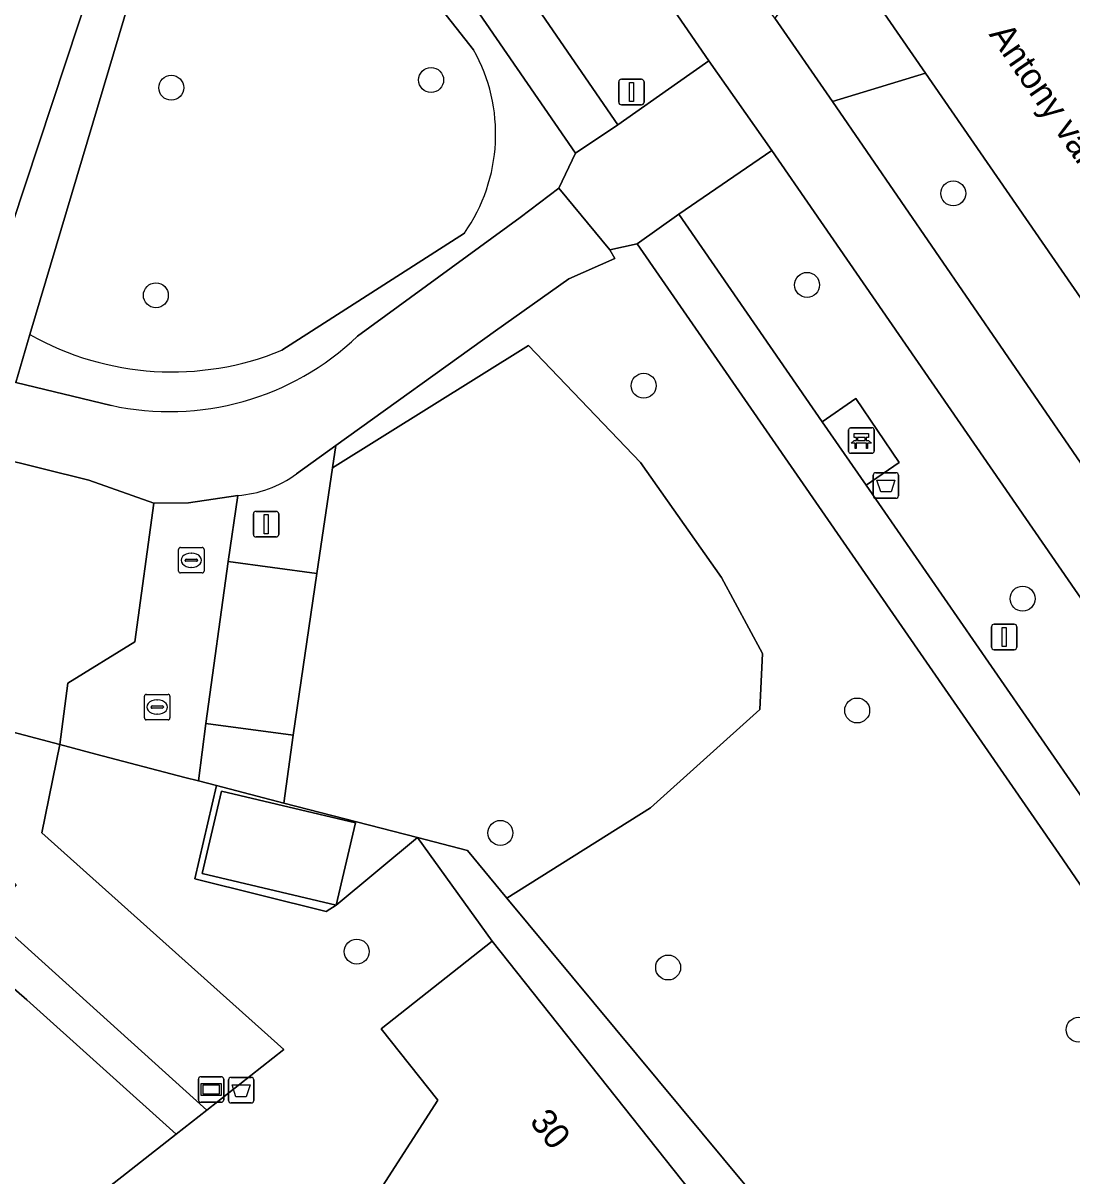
# Model space of a CAD drawing. Extents: x 159888 to 160761, y 384031 to 384750.
# Drawn here: x 160301.24 to 160342.34, y 384175.41 to 384220.6 of the extents above; entities that cross this region are included whole.
import ezdxf

# ---------------------------------------------------------------- set-up
doc = ezdxf.new("R2010")
doc.units = 0
for name, color, linetype in [('IMGEO_Afvalbak', 7, 'Continuous'), ('IMGEO_Bank', 7, 'Continuous'), ('IMGEO_Berm_groen', 7, 'Continuous'), ('IMGEO_Boom', 7, 'Continuous'), ('IMGEO_Fietspad_gesloten', 7, 'Continuous'), ('IMGEO_Groenvoorziening', 7, 'Continuous'), ('IMGEO_Hek', 7, 'Continuous'), ('IMGEO_Informatiebord', 7, 'Continuous'), ('IMGEO_Kolk', 7, 'Continuous'), ('IMGEO_Lichtmast', 7, 'Continuous'), ('IMGEO_Openbare_ruimte_label', 7, 'Continuous'), ('IMGEO_Pand', 7, 'Continuous'), ('IMGEO_Pand_nummerreeks', 7, 'Continuous'), ('IMGEO_Parkeervlak_open', 7, 'Continuous'), ('IMGEO_Rijbaan_lokaal_open', 7, 'Continuous'), ('IMGEO_Voetpad_gesloten', 7, 'Continuous'), ('IMGEO_Voetpad_halfverhard', 7, 'Continuous'), ('IMGEO_Voetpad_open', 7, 'Continuous')]:
    doc.layers.add(name, color=color, linetype=linetype)

msp = doc.modelspace()

# ---------------------------------------------------------------- linework, layer by layer
at = {"layer": 'IMGEO_Afvalbak'}
for p, q in [((160334.552, 384202.077), (160334.552, 384202.877)), ((160334.552, 384202.877), (160334.552, 384202.077)), ((160334.652, 384202.977), (160335.442, 384202.977)), ((160335.442, 384202.977), (160334.652, 384202.977)), ((160335.542, 384202.877), (160335.542, 384202.077)), ((160335.542, 384202.077), (160335.542, 384202.877)), ((160335.442, 384201.977), (160334.652, 384201.977)), ((160334.652, 384201.977), (160335.442, 384201.977)), ((160309.392, 384179.271), (160310.182, 384179.271)), ((160310.182, 384179.271), (160309.392, 384179.271)), ((160309.292, 384178.371), (160309.292, 384179.171)), ((160309.292, 384179.171), (160309.292, 384178.371)), ((160310.282, 384179.171), (160310.282, 384178.371)), ((160310.282, 384178.371), (160310.282, 384179.171)), ((160310.182, 384178.271), (160309.392, 384178.271)), ((160309.392, 384178.271), (160310.182, 384178.271))]:
    msp.add_line(p, q, dxfattribs=at)
for points in [[(160334.695, 384202.691), (160335.399, 384202.691), (160335.25, 384202.221), (160334.844, 384202.221), (160334.695, 384202.691)], [(160309.435, 384178.985), (160310.139, 384178.985), (160309.99, 384178.515), (160309.584, 384178.515), (160309.435, 384178.985)]]:
    msp.add_lwpolyline(points, dxfattribs=at)
for centre, start, end in [((160334.652, 384202.877), 90, 180), ((160334.652, 384202.877), 90, 180), ((160335.442, 384202.877), 0, 90), ((160335.442, 384202.877), 360, 90), ((160334.652, 384202.077), 180, 270), ((160334.652, 384202.077), 180, 270), ((160335.442, 384202.077), 270, 0), ((160335.442, 384202.077), 270, 0), ((160309.392, 384179.171), 90, 180), ((160309.392, 384179.171), 90, 180), ((160310.182, 384179.171), 0, 90), ((160310.182, 384179.171), 360, 90), ((160309.392, 384178.371), 180, 270), ((160309.392, 384178.371), 180, 270), ((160310.182, 384178.371), 270, 0), ((160310.182, 384178.371), 270, 0)]:
    msp.add_arc(centre, 0.1, start, end, dxfattribs=at)
at = {"layer": 'IMGEO_Bank'}
for p, q in [((160333.586, 384203.812), (160333.586, 384204.653)), ((160333.586, 384204.653), (160333.586, 384203.812)), ((160333.661, 384204.737), (160334.502, 384204.737)), ((160334.502, 384204.737), (160333.661, 384204.737)), ((160334.586, 384204.662), (160334.586, 384203.821)), ((160334.586, 384203.821), (160334.586, 384204.662)), ((160334.283, 384204.135), (160333.89, 384204.135)), ((160333.895, 384204.243), (160333.895, 384204.349)), ((160333.939, 384204.349), (160333.939, 384204.243)), ((160334.227, 384204.355), (160333.945, 384204.355)), ((160333.945, 384204.237), (160334.227, 384204.237)), ((160334.233, 384204.243), (160334.233, 384204.349)), ((160334.277, 384204.349), (160334.277, 384204.243)), ((160334.511, 384203.737), (160333.67, 384203.737)), ((160333.67, 384203.737), (160334.511, 384203.737))]:
    msp.add_line(p, q, dxfattribs=at)
for points in [[(160333.833, 384204.135), (160333.691, 384204.135), (160333.803, 384204.237), (160333.889, 384204.237)], [(160333.889, 384204.355), (160333.803, 384204.355), (160333.803, 384204.516), (160334.366, 384204.516), (160334.366, 384204.355), (160334.283, 384204.355)], [(160333.883, 384204.128), (160333.883, 384203.921), (160333.84, 384203.921), (160333.84, 384204.128)], [(160334.283, 384204.237), (160334.366, 384204.237), (160334.478, 384204.135), (160334.339, 384204.135)], [(160334.333, 384204.128), (160334.333, 384203.921), (160334.289, 384203.921), (160334.289, 384204.128)]]:
    msp.add_lwpolyline(points, dxfattribs=at)
for centre, radius, start, end in [((160333.664, 384204.659), 0.0779, 92.4484, 184.2845), ((160333.664, 384204.659), 0.0779, 92.4484, 184.2845), ((160334.508, 384204.659), 0.0779, 2.4484, 94.2845), ((160334.508, 384204.659), 0.0779, 2.4484, 94.2845), ((160333.833, 384204.128), 0.00671, 2.8957, 87.1043), ((160333.89, 384204.128), 0.00671, 92.8957, 177.1043), ((160333.888, 384204.348), 0.00671, 2.8957, 87.1043), ((160333.888, 384204.244), 0.00671, 272.8957, 357.1043), ((160333.945, 384204.348), 0.00671, 92.8957, 177.1043), ((160333.945, 384204.244), 0.00671, 182.8957, 267.1043), ((160334.227, 384204.348), 0.00671, 2.8957, 87.1043), ((160334.227, 384204.244), 0.00671, 272.8957, 357.1043), ((160334.284, 384204.348), 0.00671, 92.8957, 177.1043), ((160334.284, 384204.244), 0.00671, 182.8957, 267.1043), ((160334.282, 384204.128), 0.00671, 2.8957, 87.1043), ((160334.339, 384204.128), 0.00671, 92.8957, 177.1043), ((160333.664, 384203.815), 0.0779, 182.4484, 274.2845), ((160333.664, 384203.815), 0.0779, 182.4484, 274.2845), ((160334.508, 384203.815), 0.0779, 272.4484, 4.2845), ((160334.508, 384203.815), 0.0779, 272.4484, 4.2845)]:
    msp.add_arc(centre, radius, start, end, dxfattribs=at)
at = {"layer": 'IMGEO_Berm_groen'}
for points in [[(160301.925, 384257.178), (160300.682, 384256.338), (160298.331, 384254.75), (160299.41, 384253.179), (160300.709, 384254.051), (160302.408, 384251.61), (160301.105, 384250.714), (160315.208, 384230.198), (160316.479, 384231.06), (160318.21, 384228.593), (160316.915, 384227.715), (160324.548, 384216.611), (160326.88, 384218.258), (160328.105, 384219.124)], [(160345.217, 384206.146), (160336.597, 384218.641), (160334.455, 384217.985), (160332.952, 384217.524), (160358.513, 384180.285), (160359.126, 384180.306), (160359.923, 384180.881), (160361.72, 384182.176), (160357.438, 384188.412), (160353.761, 384193.768), (160351.005, 384197.748)], [(160330.579, 384215.605), (160329.34, 384214.759), (160326.934, 384213.116), (160332.555, 384204.976), (160333.868, 384205.889), (160335.564, 384203.379), (160334.27, 384202.493), (160349.614, 384180.272), (160350.912, 384181.162), (160352.613, 384178.683), (160351.3, 384177.831), (160352.854, 384175.581), (160355.235, 384177.216), (160356.471, 384178.065)]]:
    msp.add_lwpolyline(points, close=True, dxfattribs=at)
at = {"layer": 'IMGEO_Boom'}
for centre in [(160307.049, 384218.067), (160317.23, 384218.372), (160337.687, 384213.928), (160306.446, 384209.931), (160331.96, 384210.341), (160325.558, 384206.386), (160340.402, 384198.039), (160333.922, 384193.656), (160319.946, 384188.858), (160314.317, 384184.205), (160326.517, 384183.58), (160342.6, 384181.141)]:
    msp.add_circle(centre, 0.489, dxfattribs=at)
at = {"layer": 'IMGEO_Fietspad_gesloten'}
for points in [[(160300.173, 384259.725), (160301.925, 384257.178), (160328.105, 384219.124), (160330.579, 384215.605), (160356.471, 384178.065), (160358.061, 384175.74), (160383.338, 384139.04), (160385.76, 384140.807), (160385.525, 384141.156), (160385.517, 384141.168), (160379.582, 384150.01), (160360.492, 384177.637)], [(160360.492, 384177.637), (160360.859, 384178.175), (160361.603, 384178.668), (160363.339, 384179.819), (160361.72, 384182.176), (160359.923, 384180.881), (160359.126, 384180.306), (160358.513, 384180.285), (160332.952, 384217.524), (160330.691, 384220.794), (160330.585, 384220.947), (160304.748, 384258.435)]]:
    msp.add_lwpolyline(points, dxfattribs=at)
at = {"layer": 'IMGEO_Groenvoorziening'}
for points in [[(160301.515, 384208.394), (160308.685, 384232.517), (160309.437, 384235.048), (160275.61, 384284.187), (160274.025, 384281.844), (160271.381, 384278.577), (160255.667, 384223.782), (160255.56, 384217.979), (160263.614, 384215.908), (160272.986, 384251.64), (160283.919, 384248.623), (160276.578, 384212.303), (160300.955, 384206.508)], [(160307.09, 384231.693), (160284.75, 384239.074), (160278.476, 384220.084), (160300.816, 384212.703)], [(160300.816, 384212.703), (160278.476, 384220.084), (160284.75, 384239.074), (160307.09, 384231.693)], [(160306.366, 384201.781), (160303.819, 384202.681), (160272.503, 384210.466), (160268.564, 384211.445), (160267.268, 384208.041), (160267.326, 384205.35), (160269.958, 384200.984), (160286.115, 384196.703), (160297.096, 384193.794), (160297.903, 384193.58), (160298.712, 384193.366), (160302.678, 384192.316), (160302.995, 384194.731), (160305.619, 384196.347)], [(160313.367, 384203.165), (160312.759, 384199.028), (160311.827, 384192.684), (160311.464, 384190.028), (160316.691, 384188.671), (160318.655, 384188.161), (160320.203, 384186.297), (160325.821, 384189.834), (160330.107, 384193.696), (160330.219, 384195.884), (160328.611, 384198.863), (160325.432, 384203.375), (160321.048, 384207.962)], [(160301.985, 384188.857), (160302.678, 384192.316), (160298.712, 384193.366), (160297.903, 384193.58), (160297.083, 384190.28), (160300.973, 384186.816), (160299.938, 384185.659), (160308.437, 384177.986), (160311.461, 384180.361)]]:
    msp.add_lwpolyline(points, close=True, dxfattribs=at)
for points in [[(160309.437, 384235.048), (160308.685, 384232.517), (160318.895, 384219.556)], [(160314.349, 384208.331), (160320.717, 384212.982), (160322.23, 384214.136), (160322.893, 384215.5), (160309.437, 384235.048)], [(160318.895, 384219.556), (160308.685, 384232.517), (160301.515, 384208.394)], [(160318.536, 384212.371), (160311.382, 384207.777)], [(160311.382, 384207.777), (160318.536, 384212.371)], [(160379.114, 384131.705), (160377.405, 384134.588), (160370.126, 384146.885), (160361.208, 384159.738), (160341.819, 384188.043), (160325.298, 384211.947), (160324.232, 384211.719), (160324.433, 384211.38), (160322.632, 384210.572), (160319.754, 384208.536), (160313.496, 384204.041), (160313.367, 384203.165), (160321.048, 384207.962), (160325.432, 384203.375), (160328.611, 384198.863), (160330.219, 384195.884), (160330.107, 384193.696), (160325.821, 384189.834), (160320.203, 384186.297), (160370.292, 384125.992)], [(160301.515, 384208.394), (160300.955, 384206.508), (160304.7, 384205.618)], [(160370.292, 384125.992), (160320.203, 384186.297), (160318.655, 384188.161), (160316.691, 384188.671), (160319.628, 384184.619), (160328.653, 384173.223), (160330.227, 384171.495), (160325.372, 384167.785), (160327.414, 384166.338), (160328.876, 384167.724), (160340.256, 384158.859), (160332.43, 384139.846), (160332.622, 384139.756), (160333.148, 384140.09), (160335.005, 384140.566), (160338.03, 384139.053), (160338.903, 384136.777), (160339.853, 384133.194), (160339.995, 384130.787)], [(160290.341, 384179.591), (160295.996, 384172.524), (160295.244, 384171.896), (160293.714, 384170.618), (160295.871, 384168.118), (160307.246, 384177.051), (160301.391, 384182.317), (160300.158, 384183.369), (160299.803, 384183.751)]]:
    msp.add_lwpolyline(points, dxfattribs=at)
for centre, radius, start, end in [((160313.001, 384216.249), 6.758, 324.9818, 29.2974), ((160313.001, 384216.249), 6.758, 324.9818, 29.2974), ((160307.084, 384218.245), 11.316, 240.5215, 292.3223), ((160307.084, 384218.245), 11.316, 240.5215, 292.3223), ((160306.982, 384216.017), 10.646, 257.6219, 313.7868)]:
    msp.add_arc(centre, radius, start, end, dxfattribs=at)
at = {"layer": 'IMGEO_Hek'}
for points in [[(160308.828, 384190.712), (160311.464, 384190.028), (160316.691, 384188.671)], [(160316.691, 384188.671), (160318.655, 384188.161), (160320.203, 384186.297), (160370.292, 384125.992), (160324.007, 384087.931), (160277.589, 384144.414)]]:
    msp.add_lwpolyline(points, dxfattribs=at)
at = {"layer": 'IMGEO_Informatiebord'}
for p, q in [((160308.215, 384179.298), (160309.005, 384179.298)), ((160309.005, 384179.298), (160308.215, 384179.298)), ((160308.115, 384178.398), (160308.115, 384179.198)), ((160308.115, 384179.198), (160308.115, 384178.398)), ((160309.105, 384179.198), (160309.105, 384178.398)), ((160309.105, 384178.398), (160309.105, 384179.198)), ((160309.005, 384178.298), (160308.215, 384178.298)), ((160308.215, 384178.298), (160309.005, 384178.298))]:
    msp.add_line(p, q, dxfattribs=at)
for points in [[(160308.216, 384179.03), (160309.004, 384179.03), (160309.004, 384178.566), (160308.216, 384178.566), (160308.216, 384179.03)], [(160308.281, 384178.965), (160308.281, 384178.631), (160308.939, 384178.631), (160308.939, 384178.965), (160308.281, 384178.965)]]:
    msp.add_lwpolyline(points, dxfattribs=at)
for centre, start, end in [((160308.215, 384179.198), 90, 180), ((160308.215, 384179.198), 90, 180), ((160309.005, 384179.198), 0, 90), ((160309.005, 384179.198), 360, 90), ((160308.215, 384178.398), 180, 270), ((160308.215, 384178.398), 180, 270), ((160309.005, 384178.398), 270, 0), ((160309.005, 384178.398), 270, 0)]:
    msp.add_arc(centre, 0.1, start, end, dxfattribs=at)
at = {"layer": 'IMGEO_Kolk'}
for p, q in [((160307.411, 384200.046), (160308.263, 384200.046)), ((160307.336, 384199.12), (160307.336, 384199.972)), ((160307.638, 384199.589), (160308.036, 384199.589)), ((160307.824, 384199.826), (160307.849, 384199.826)), ((160308.337, 384199.972), (160308.337, 384199.12)), ((160307.595, 384199.54), (160307.595, 384199.552)), ((160308.033, 384199.503), (160307.635, 384199.503)), ((160307.847, 384199.266), (160307.822, 384199.266)), ((160308.079, 384199.552), (160308.079, 384199.54)), ((160308.263, 384199.046), (160307.411, 384199.046)), ((160305.998, 384193.363), (160305.998, 384194.215)), ((160306.073, 384194.289), (160306.925, 384194.289)), ((160306.999, 384194.215), (160306.999, 384193.363)), ((160306.257, 384193.783), (160306.257, 384193.795)), ((160306.695, 384193.746), (160306.297, 384193.746)), ((160306.3, 384193.832), (160306.698, 384193.832)), ((160306.486, 384194.069), (160306.511, 384194.069)), ((160306.741, 384193.795), (160306.741, 384193.783)), ((160306.925, 384193.289), (160306.073, 384193.289)), ((160306.509, 384193.509), (160306.484, 384193.509))]:
    msp.add_line(p, q, dxfattribs=at)
for points in [[(160307.411, 384200.046), (160308.263, 384200.046)], [(160307.336, 384199.12), (160307.336, 384199.972)], [(160308.337, 384199.972), (160308.337, 384199.12)], [(160308.263, 384199.046), (160307.411, 384199.046)], [(160305.998, 384193.363), (160305.998, 384194.215)], [(160306.073, 384194.289), (160306.925, 384194.289)], [(160306.999, 384194.215), (160306.999, 384193.363)], [(160306.925, 384193.289), (160306.073, 384193.289)]]:
    msp.add_lwpolyline(points, dxfattribs=at)
for centre, radius, start, end in [((160307.413, 384199.97), 0.0765, 91.552, 178.448), ((160307.413, 384199.97), 0.0765, 91.552, 178.448), ((160308.261, 384199.97), 0.0765, 1.552, 88.448), ((160308.261, 384199.97), 0.0765, 1.552, 88.448), ((160307.635, 384199.549), 0.0403, 85.8775, 175.7526), ((160308.04, 384199.551), 0.0386, 1.7309, 96.639), ((160307.413, 384199.122), 0.0765, 181.552, 268.448), ((160307.413, 384199.122), 0.0765, 181.552, 268.448), ((160307.632, 384199.539), 0.0366, 178.938, 274.7102), ((160308.036, 384199.546), 0.043, 264.8664, 352.4533), ((160308.261, 384199.122), 0.0765, 271.552, 358.448), ((160308.261, 384199.122), 0.0765, 271.552, 358.448), ((160306.075, 384194.213), 0.0765, 91.552, 178.448), ((160306.075, 384194.213), 0.0765, 91.552, 178.448), ((160306.923, 384194.213), 0.0765, 1.552, 88.448), ((160306.923, 384194.213), 0.0765, 1.552, 88.448), ((160306.297, 384193.792), 0.0403, 85.8775, 175.7526), ((160306.294, 384193.782), 0.0366, 178.938, 274.7102), ((160306.698, 384193.789), 0.043, 264.8664, 352.4533), ((160306.702, 384193.794), 0.0386, 1.7309, 96.639), ((160306.075, 384193.365), 0.0765, 181.552, 268.448), ((160306.075, 384193.365), 0.0765, 181.552, 268.448), ((160306.923, 384193.365), 0.0765, 271.552, 358.448), ((160306.923, 384193.365), 0.0765, 271.552, 358.448)]:
    msp.add_arc(centre, radius, start, end, dxfattribs=at)
for centre, major_axis, ratio, start_param, end_param in [((160307.823, 384199.546), (-0.387, 0.002), 0.722429, 4.712389, 7.853982), ((160307.848, 384199.546), (-0.39, 0.002), 0.717154, 1.570796, 4.712389), ((160306.485, 384193.789), (-0.387, 0.002), 0.722429, 4.712389, 7.853982), ((160306.51, 384193.789), (-0.39, 0.002), 0.717154, 1.570796, 4.712389)]:
    msp.add_ellipse(centre, major_axis=major_axis, ratio=ratio, start_param=start_param, end_param=end_param, dxfattribs=at)
at = {"layer": 'IMGEO_Lichtmast'}
for p, q in [((160324.583, 384217.498), (160324.583, 384218.298)), ((160324.583, 384218.298), (160324.583, 384217.498)), ((160324.683, 384218.398), (160325.473, 384218.398)), ((160325.473, 384218.398), (160324.683, 384218.398)), ((160325.573, 384218.298), (160325.573, 384217.498)), ((160325.573, 384217.498), (160325.573, 384218.298)), ((160325.473, 384217.398), (160324.683, 384217.398)), ((160324.683, 384217.398), (160325.473, 384217.398)), ((160310.37, 384201.461), (160311.16, 384201.461)), ((160311.16, 384201.461), (160310.37, 384201.461)), ((160310.27, 384200.561), (160310.27, 384201.361)), ((160310.27, 384201.361), (160310.27, 384200.561)), ((160311.26, 384201.361), (160311.26, 384200.561)), ((160311.26, 384200.561), (160311.26, 384201.361)), ((160311.16, 384200.461), (160310.37, 384200.461)), ((160310.37, 384200.461), (160311.16, 384200.461)), ((160339.185, 384196.138), (160339.185, 384196.938)), ((160339.185, 384196.938), (160339.185, 384196.138)), ((160339.285, 384197.038), (160340.075, 384197.038)), ((160340.075, 384197.038), (160339.285, 384197.038)), ((160340.175, 384196.938), (160340.175, 384196.138)), ((160340.175, 384196.138), (160340.175, 384196.938)), ((160340.075, 384196.038), (160339.285, 384196.038)), ((160339.285, 384196.038), (160340.075, 384196.038))]:
    msp.add_line(p, q, dxfattribs=at)
for points in [[(160325.003, 384218.273), (160325.153, 384218.273), (160325.153, 384217.523), (160325.003, 384217.523), (160325.003, 384218.273)], [(160310.69, 384201.336), (160310.84, 384201.336), (160310.84, 384200.586), (160310.69, 384200.586), (160310.69, 384201.336)], [(160339.605, 384196.913), (160339.755, 384196.913), (160339.755, 384196.163), (160339.605, 384196.163), (160339.605, 384196.913)]]:
    msp.add_lwpolyline(points, dxfattribs=at)
for centre, start, end in [((160324.683, 384218.298), 90, 180), ((160324.683, 384218.298), 90, 180), ((160325.473, 384218.298), 0, 90), ((160325.473, 384218.298), 360, 90), ((160324.683, 384217.498), 180, 270), ((160324.683, 384217.498), 180, 270), ((160325.473, 384217.498), 270, 0), ((160325.473, 384217.498), 270, 0), ((160310.37, 384201.361), 90, 180), ((160310.37, 384201.361), 90, 180), ((160311.16, 384201.361), 0, 90), ((160311.16, 384201.361), 360, 90), ((160310.37, 384200.561), 180, 270), ((160310.37, 384200.561), 180, 270), ((160311.16, 384200.561), 270, 0), ((160311.16, 384200.561), 270, 0), ((160339.285, 384196.938), 90, 180), ((160339.285, 384196.938), 90, 180), ((160340.075, 384196.938), 0, 90), ((160340.075, 384196.938), 360, 90), ((160339.285, 384196.138), 180, 270), ((160339.285, 384196.138), 180, 270), ((160340.075, 384196.138), 270, 0), ((160340.075, 384196.138), 270, 0)]:
    msp.add_arc(centre, 0.1, start, end, dxfattribs=at)
at = {"layer": 'IMGEO_Pand'}
for points in [[(160308.257, 384187.264), (160313.504, 384186.027), (160314.264, 384189.253), (160309.017, 384190.49)], [(160319.628, 384184.619), (160315.276, 384181.172), (160317.492, 384178.374), (160315.326, 384175.002), (160323.045, 384170.045), (160323.686, 384170.553), (160324.301, 384169.777), (160328.653, 384173.223)]]:
    msp.add_lwpolyline(points, close=True, dxfattribs=at)
at = {"layer": 'IMGEO_Parkeervlak_open'}
msp.add_lwpolyline([(160312.759, 384199.028), (160309.275, 384199.496), (160308.398, 384193.14), (160311.827, 384192.684)], close=True, dxfattribs=at)
at = {"layer": 'IMGEO_Rijbaan_lokaal_open'}
msp.add_lwpolyline([(160317.21, 384255.643), (160316.546, 384256.653), (160312.362, 384253.857), (160314.203, 384251.171), (160322.484, 384239.165), (160326.378, 384233.514), (160333.002, 384223.856), (160336.597, 384218.641), (160345.217, 384206.146), (160351.005, 384197.748), (160353.761, 384193.768), (160357.438, 384188.412), (160361.579, 384191.179), (160360.422, 384192.853), (160360.337, 384192.977), (160344.304, 384216.29), (160343.137, 384218.035)], dxfattribs=at)
at = {"layer": 'IMGEO_Voetpad_gesloten'}
for points in [[(160304.7, 384205.618), (160300.955, 384206.508), (160276.578, 384212.303), (160263.485, 384215.415), (160263.614, 384215.908), (160255.56, 384217.979)], [(160254.331, 384214.983), (160268.564, 384211.445), (160272.503, 384210.466), (160303.819, 384202.681), (160306.366, 384201.781), (160307.723, 384201.797), (160309.656, 384202.086)], [(160311.951, 384202.931), (160313.496, 384204.041), (160319.754, 384208.536), (160322.632, 384210.572), (160324.433, 384211.38), (160324.232, 384211.719), (160322.23, 384214.136), (160320.717, 384212.982), (160314.349, 384208.331)]]:
    msp.add_lwpolyline(points, dxfattribs=at)
for centre, radius, start, end in [((160306.982, 384216.017), 10.646, 257.6219, 313.7868), ((160309.352, 384206.451), 4.376, 273.9855, 306.4411)]:
    msp.add_arc(centre, radius, start, end, dxfattribs=at)
at = {"layer": 'IMGEO_Voetpad_halfverhard'}
msp.add_lwpolyline([(160275.61, 384284.187), (160309.437, 384235.048), (160322.893, 384215.5), (160324.548, 384216.611), (160316.915, 384227.715), (160315.208, 384230.198), (160301.105, 384250.714), (160299.41, 384253.179), (160298.331, 384254.75), (160300.682, 384256.338), (160301.925, 384257.178), (160300.173, 384259.725)], dxfattribs=at)
msp.add_lwpolyline([(160356.829, 384174.884), (160358.061, 384175.74), (160356.471, 384178.065), (160355.235, 384177.216), (160352.854, 384175.581), (160351.3, 384177.831), (160349.614, 384180.272), (160334.27, 384202.493), (160332.555, 384204.976), (160326.934, 384213.116), (160325.298, 384211.947), (160341.819, 384188.043), (160361.208, 384159.738), (160370.126, 384146.885), (160377.405, 384134.588), (160380.392, 384136.556), (160377.195, 384141.113), (160371.863, 384148.044), (160371.567, 384148.472), (160369.836, 384150.975), (160354.449, 384173.232)], close=True, dxfattribs=at)
at = {"layer": 'IMGEO_Voetpad_open'}
for points in [[(160333.002, 384223.856), (160331.643, 384222.055), (160330.691, 384220.794), (160332.952, 384217.524), (160334.455, 384217.985), (160336.597, 384218.641)], [(160330.579, 384215.605), (160328.105, 384219.124), (160326.88, 384218.258), (160324.548, 384216.611), (160322.893, 384215.5), (160322.23, 384214.136), (160324.232, 384211.719), (160325.298, 384211.947), (160326.934, 384213.116), (160329.34, 384214.759)], [(160332.555, 384204.976), (160334.27, 384202.493), (160335.564, 384203.379), (160333.868, 384205.889)], [(160309.275, 384199.496), (160309.656, 384202.086), (160307.723, 384201.797), (160306.366, 384201.781), (160305.619, 384196.347), (160302.995, 384194.731), (160302.678, 384192.316), (160304.1, 384191.939), (160307.586, 384191.034), (160308.118, 384190.896), (160308.398, 384193.14)], [(160311.827, 384192.684), (160308.398, 384193.14), (160308.118, 384190.896), (160308.828, 384190.712), (160311.464, 384190.028)], [(160316.691, 384188.671), (160311.464, 384190.028), (160308.828, 384190.712), (160307.976, 384187.053), (160313.118, 384185.773), (160313.504, 384186.027)], [(160313.504, 384186.027), (160308.257, 384187.264), (160309.017, 384190.49), (160314.264, 384189.253)]]:
    msp.add_lwpolyline(points, close=True, dxfattribs=at)
for points in [[(160313.367, 384203.165), (160313.496, 384204.041), (160311.951, 384202.931)], [(160309.656, 384202.086), (160309.275, 384199.496), (160312.759, 384199.028), (160313.367, 384203.165)], [(160315.326, 384175.002), (160317.492, 384178.374), (160315.276, 384181.172), (160319.628, 384184.619), (160316.691, 384188.671), (160313.504, 384186.027), (160313.118, 384185.773), (160307.976, 384187.053), (160308.828, 384190.712), (160308.118, 384190.896), (160307.586, 384191.034), (160304.1, 384191.939), (160302.678, 384192.316), (160301.985, 384188.857), (160311.461, 384180.361), (160308.437, 384177.986), (160307.246, 384177.051), (160295.871, 384168.118)], [(160299.803, 384183.751), (160300.158, 384183.369), (160301.391, 384182.317), (160307.246, 384177.051), (160308.437, 384177.986), (160299.938, 384185.659)]]:
    msp.add_lwpolyline(points, dxfattribs=at)
msp.add_arc((160309.352, 384206.451), 4.376, 273.9855, 306.4411, dxfattribs=at)

# ---------------------------------------------------------------- texts
at = {"layer": 'IMGEO_Openbare_ruimte_label'}
msp.add_text('Antony van Leeuwenhoeklaan', height=1, rotation=304.5321, dxfattribs=at).set_placement((160339.062, 384220.159))
at = {"layer": 'IMGEO_Pand_nummerreeks'}
msp.add_text('30', height=1, rotation=308.3765, dxfattribs=at).set_placement((160321.058, 384177.53))

doc.saveas('drawing.dxf')
